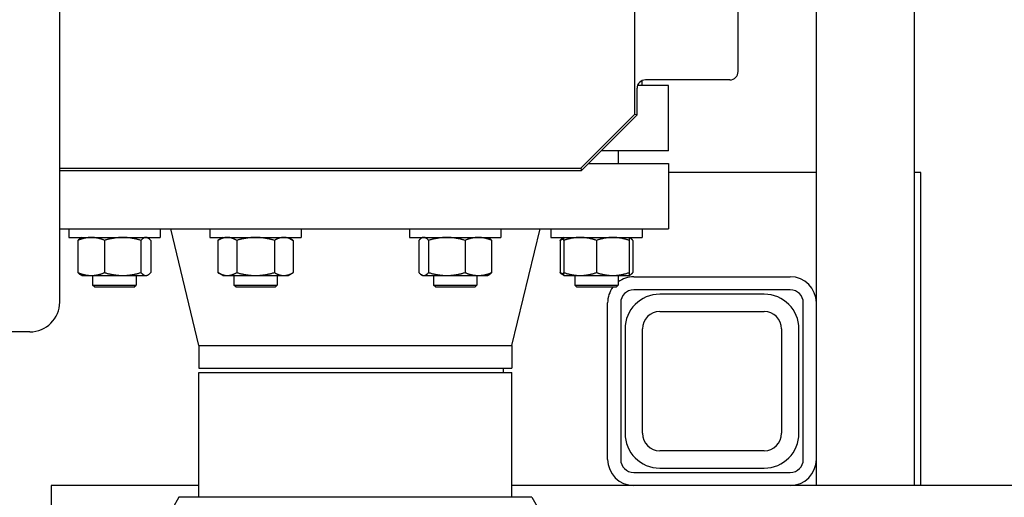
# Model space of a CAD drawing. Header units: inches. Extents: x 24 to 1128, y -69 to 748.
# Tile 289 of 656: x 362 to 376, y 595 to 602. Entities that reach past the tile are written whole.
import ezdxf

# ---------------------------------------------------------------- set-up
doc = ezdxf.new("R2010")
doc.units = ezdxf.units.IN
doc.header["$LTSCALE"] = 32
doc.header["$MEASUREMENT"] = 0
doc.layers.add('Dimension (ANSI)', color=7, linetype='Continuous', lineweight=25)
doc.layers.add('Visible (ANSI)', color=7, linetype='Continuous', lineweight=30)
doc.styles.add('Note Text (ANSI)', font='tahoma.ttf')
doc.dimstyles.new('SB Fraction-16 (ANSI)', dxfattribs={"dimscale": 32, "dimtxt": 0.125, "dimasz": 0.098425, "dimexe": 0.125, "dimexo": 0.0625, "dimgap": 0.031496, "dimtad": 0, "dimtih": 1, "dimtoh": 1, "dimdec": 4, "dimrnd": 1e-08, "dimzin": 0, "dimdsep": 46, "dimlunit": 5, "dimtxsty": 'Note Text (ANSI)', "dimcen": 0.09, "dimdle": 0.393701, "dimclrd": 256, "dimclre": 256, "dimclrt": 256, "dimadec": 0, "dimazin": 3, "dimtfac": 0.96, "dimtofl": 0, "dimtmove": 0, "dimatfit": 3, "dimfxl": 1, "dimfrac": 2, "dimtolj": 1, "dimtzin": 12, "dimlwd": -1, "dimlwe": -1, "dimarcsym": 0})

# ---------------------------------------------------------------- blocks, each defined once
blk = doc.blocks.new('*D18')
at = {"layer": 'Defpoints', "color": 0, "transparency": 16777216}
for p in [(480.281, 692.669), (328.474, 544.669), (480.281, 544.669)]:
    blk.add_point(p, dxfattribs=at)
at = {"layer": 'Dimension (ANSI)', "transparency": 16777216}
for p, q in [((478.281, 692.669), (324.474, 692.669)), ((328.474, 689.519), (328.474, 626.768)), ((328.474, 547.818), (328.474, 620.569)), ((478.281, 544.669), (324.474, 544.669))]:
    blk.add_line(p, q, dxfattribs=at)
for points in [[(327.949, 689.519), (328.999, 689.519), (328.474, 692.669)], [(327.949, 547.818), (328.999, 547.818), (328.474, 544.669)]]:
    blk.add_solid(points, dxfattribs=at)
at = {"layer": 'Dimension (ANSI)', "transparency": 16777216, "insert": (324.372, 625.76), "char_height": 4, "attachment_point": 1, "style": 'Note Text (ANSI)'}
blk.add_mtext('\\A1;148', dxfattribs=at)

msp = doc.modelspace()

# ---------------------------------------------------------------- linework, layer by layer
at = {"layer": 'Visible (ANSI)'}
for p, q in [((373.28063, 595.16853), (373.28063, 613.41853)), ((374.69063, 595.16853), (374.69063, 613.41853)), ((362.40563, 597.80603), (362.40563, 604.3775)), ((370.67209, 600.50718), (370.67209, 603.92219)), ((372.15563, 601.11853), (372.15563, 602.37853)), ((372.03563, 600.99853), (370.82265, 600.99853)), ((370.70263, 600.49453), (370.70263, 600.87853)), ((371.15563, 600.91853), (370.7095, 600.91853)), ((370.77588, 600.91853), (370.77588, 600.98904)), ((371.15563, 599.97853), (371.15563, 600.91853)), ((369.89298, 599.72808), (370.67209, 600.50718)), ((369.90563, 599.69753), (370.70263, 600.49453)), ((370.67209, 600.50718), (370.70263, 600.49453)), ((371.15563, 599.97853), (370.18663, 599.97853)), ((370.43213, 599.97853), (370.43213, 599.79603)), ((370.43225, 599.97853), (370.43225, 599.79603)), ((362.40563, 599.72808), (369.89298, 599.72808)), ((369.89298, 599.72808), (369.90563, 599.69753)), ((370.00413, 599.79603), (371.15563, 599.79603)), ((371.15563, 599.79603), (371.15563, 598.85603)), ((362.40563, 599.69753), (369.90563, 599.69753)), ((373.28063, 599.66853), (371.15563, 599.66853)), ((374.78063, 599.66853), (374.69063, 599.66853)), ((374.78063, 595.16853), (374.78063, 599.66853)), ((362.40563, 598.85603), (371.15563, 598.85603)), ((362.53483, 598.85603), (362.53483, 598.73403)), ((362.53483, 598.73403), (363.84733, 598.73403)), ((362.72233, 598.73403), (362.7058, 598.72448)), ((363.65983, 598.73403), (363.67637, 598.72448)), ((363.84733, 598.85603), (363.84733, 598.73403)), ((364.40563, 597.1827), (364.00063, 598.85603)), ((364.56432, 598.85603), (364.56432, 598.73403)), ((364.56432, 598.73403), (365.87682, 598.73403)), ((364.75182, 598.73403), (364.6793, 598.69216)), ((365.68932, 598.73403), (365.76184, 598.69216)), ((365.87682, 598.85603), (365.87682, 598.73403)), ((367.43445, 598.85603), (367.43445, 598.73403)), ((367.43445, 598.73403), (368.74695, 598.73403)), ((367.62195, 598.73403), (367.60541, 598.72448)), ((368.55945, 598.73403), (368.57598, 598.72448)), ((368.74695, 598.85603), (368.74695, 598.73403)), ((368.90563, 597.1827), (369.31063, 598.85603)), ((369.46393, 598.85603), (369.46393, 598.73403)), ((369.46393, 598.73403), (370.77643, 598.73403)), ((369.65143, 598.73403), (369.6349, 598.72448)), ((370.58893, 598.73403), (370.60547, 598.72448)), ((370.77643, 598.85603), (370.77643, 598.73403)), ((362.66826, 598.69216), (362.66826, 598.2289)), ((363.05099, 598.69216), (363.05099, 598.2289)), ((363.57382, 598.69216), (363.57382, 598.2289)), ((363.71391, 598.69216), (363.71391, 598.2289)), ((364.6793, 598.69216), (364.6793, 598.2289)), ((364.94994, 598.69216), (364.94994, 598.2289)), ((365.4912, 598.69216), (365.4912, 598.2289)), ((365.76184, 598.69216), (365.76184, 598.2289)), ((367.56787, 598.69216), (367.56787, 598.2289)), ((367.70796, 598.69216), (367.70796, 598.2289)), ((368.23079, 598.69216), (368.23079, 598.2289)), ((368.61352, 598.69216), (368.61352, 598.2289)), ((369.59736, 598.69216), (369.59736, 598.2289)), ((369.65143, 598.69216), (369.65143, 598.2289)), ((370.12018, 598.69216), (370.12018, 598.2289)), ((370.58893, 598.69216), (370.58893, 598.2289)), ((370.643, 598.69216), (370.643, 598.2289)), ((362.72233, 598.18703), (362.7058, 598.19658)), ((362.72233, 598.18703), (362.85963, 598.18703)), ((362.85963, 598.18703), (363.31241, 598.18703)), ((362.87902, 598.18703), (362.87902, 598.04983)), ((363.31241, 598.18703), (363.64386, 598.18703)), ((363.50402, 598.18703), (363.50402, 598.04983)), ((363.64386, 598.18703), (363.65983, 598.18703)), ((363.65983, 598.18703), (363.67637, 598.19658)), ((364.75182, 598.18703), (364.6793, 598.2289)), ((364.75182, 598.18703), (364.81462, 598.18703)), ((364.81462, 598.18703), (365.22057, 598.18703)), ((364.90813, 598.18703), (364.90813, 598.04983)), ((365.22057, 598.18703), (365.62652, 598.18703)), ((365.53313, 598.18703), (365.53313, 598.04983)), ((365.62652, 598.18703), (365.68932, 598.18703)), ((365.68932, 598.18703), (365.76184, 598.2289)), ((367.62195, 598.18703), (367.60541, 598.19658)), ((367.62195, 598.18703), (367.63792, 598.18703)), ((367.63792, 598.18703), (367.96937, 598.18703)), ((367.77785, 598.18703), (367.77785, 598.04983)), ((367.96937, 598.18703), (368.42215, 598.18703)), ((368.40285, 598.18703), (368.40285, 598.04983)), ((368.42215, 598.18703), (368.55945, 598.18703)), ((368.55945, 598.18703), (368.57598, 598.19658)), ((369.65143, 598.18703), (369.6349, 598.19658)), ((369.65143, 598.18703), (369.88581, 598.18703)), ((369.80713, 598.18703), (369.80713, 598.04983)), ((369.88581, 598.18703), (370.35456, 598.18703)), ((370.35456, 598.18703), (370.58893, 598.18703)), ((370.43213, 598.18703), (370.43213, 598.04983)), ((370.43225, 598.18703), (370.43225, 598.04983)), ((370.58893, 598.18703), (370.60547, 598.19658)), ((370.65563, 598.16853), (372.90563, 598.16853)), ((362.87902, 598.04983), (363.50402, 598.04983)), ((362.91032, 598.01853), (362.87902, 598.04983)), ((363.47272, 598.01853), (362.91032, 598.01853)), ((363.47272, 598.01853), (363.50402, 598.04983)), ((364.90813, 598.04983), (365.53313, 598.04983)), ((364.93943, 598.01853), (364.90813, 598.04983)), ((365.50183, 598.01853), (364.93943, 598.01853)), ((365.50183, 598.01853), (365.53313, 598.04983)), ((367.77785, 598.04983), (368.40285, 598.04983)), ((367.80915, 598.01853), (367.77785, 598.04983)), ((368.37155, 598.01853), (367.80915, 598.01853)), ((368.37155, 598.01853), (368.40285, 598.04983)), ((369.80713, 598.04983), (370.43213, 598.04983)), ((369.83843, 598.01853), (369.80713, 598.04983)), ((370.40083, 598.01853), (369.83843, 598.01853)), ((370.40083, 598.01853), (370.43213, 598.04983)), ((370.40095, 598.01853), (370.40083, 598.01853)), ((370.40095, 598.01853), (370.43225, 598.04983)), ((370.43213, 598.04983), (370.43225, 598.04983)), ((372.90563, 597.98103), (370.65563, 597.98103)), ((372.53063, 597.91853), (371.03063, 597.91853)), ((370.28063, 595.54353), (370.28063, 597.79353)), ((370.46813, 597.79353), (370.46813, 595.54353)), ((373.09313, 595.54353), (373.09313, 597.79353)), ((371.03063, 597.66853), (372.53063, 597.66853)), ((361.97663, 597.37703), (361.24963, 597.37703)), ((370.53063, 597.41853), (370.53063, 595.91853)), ((370.78063, 595.91853), (370.78063, 597.41853)), ((372.78063, 597.41853), (372.78063, 595.91853)), ((373.03063, 595.91853), (373.03063, 597.41853)), ((364.40563, 597.1827), (368.90563, 597.1827)), ((364.40563, 597.1827), (364.40563, 596.85603)), ((368.90563, 597.1827), (368.90563, 596.85603)), ((364.40563, 596.85603), (368.90563, 596.85603)), ((364.40563, 596.79353), (368.90563, 596.79353)), ((364.40563, 594.99853), (364.40563, 596.79353)), ((368.78063, 596.85603), (368.78063, 596.79353)), ((368.90563, 594.99853), (368.90563, 596.79353)), ((372.53063, 595.66853), (371.03063, 595.66853)), ((370.65563, 595.35603), (372.90563, 595.35603)), ((371.03063, 595.41853), (372.53063, 595.41853)), ((364.40563, 595.16853), (362.28063, 595.16853)), ((362.28063, 595.16853), (362.28063, 593.75853)), ((377.69324, 595.16853), (368.90563, 595.16853)), ((374.69063, 595.16853), (373.28063, 595.16853)), ((364.11925, 594.99853), (363.90563, 594.62853)), ((369.19201, 594.99853), (364.11925, 594.99853)), ((369.19201, 594.99853), (369.40563, 594.62853))]:
    msp.add_line(p, q, dxfattribs=at)
for centre, radius, start, end in [((372.03563, 601.11853), 0.12, 270, 0), ((370.65563, 597.79353), 0.375, 90, 126.561861), ((372.90563, 597.79353), 0.375, 0, 90), ((370.65563, 597.79353), 0.375, 143.130102, 180), ((370.65563, 597.79353), 0.1875, 90, 180), ((371.03063, 597.41853), 0.5, 90, 180), ((372.53063, 597.41853), 0.5, 0, 90), ((372.90563, 597.79353), 0.1875, 0, 90), ((361.97663, 597.80603), 0.429, 270, 0), ((371.03063, 597.41853), 0.25, 90, 180), ((372.53063, 597.41853), 0.25, 0, 90), ((371.03063, 595.91853), 0.5, 180, 270), ((371.03063, 595.91853), 0.25, 180, 270), ((372.53063, 595.91853), 0.25, 270, 0), ((372.53063, 595.91853), 0.5, 270, 0), ((370.65563, 595.54353), 0.375, 180, 270), ((370.65563, 595.54353), 0.1875, 180, 270), ((372.90563, 595.54353), 0.375, 270, 0), ((372.90563, 595.54353), 0.1875, 270, 0)]:
    msp.add_arc(centre, radius, start, end, dxfattribs=at)
msp.add_ellipse((370.82266, 600.87853), major_axis=(0.11882, -0.01699), ratio=0.99981613, start_param=1.71286679, end_param=3.28360967, dxfattribs=at)
for points, weights in [([(362.85963, 598.73403), (362.77081, 598.73403), (362.66826, 598.69216)], [1, 1.0379548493, 1]), ([(363.05099, 598.69216), (362.94844, 598.73403), (362.85963, 598.73403)], [1, 1.0379548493, 1]), ([(363.31241, 598.73403), (363.19108, 598.73403), (363.05099, 598.69216)], [1, 1.0379548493, 1]), ([(363.57382, 598.69216), (363.43373, 598.73403), (363.31241, 598.73403)], [1, 1.0379548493, 1]), ([(363.64386, 598.73403), (363.61135, 598.73403), (363.57382, 598.69216)], [1, 1.0379548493, 1]), ([(363.71391, 598.69216), (363.67637, 598.73403), (363.64386, 598.73403)], [1, 1.0379548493, 1]), ([(364.81462, 598.73403), (364.75182, 598.73403), (364.6793, 598.69216)], [1, 1.0379548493, 1]), ([(364.94994, 598.69216), (364.87742, 598.73403), (364.81462, 598.73403)], [1, 1.0379548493, 1]), ([(365.22057, 598.73403), (365.09497, 598.73403), (364.94994, 598.69216)], [1, 1.0379548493, 1]), ([(365.4912, 598.69216), (365.34617, 598.73403), (365.22057, 598.73403)], [1, 1.0379548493, 1]), ([(365.62652, 598.73403), (365.56372, 598.73403), (365.4912, 598.69216)], [1, 1.0379548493, 1]), ([(365.76184, 598.69216), (365.68932, 598.73403), (365.62652, 598.73403)], [1, 1.0379548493, 1]), ([(367.63792, 598.73403), (367.60541, 598.73403), (367.56787, 598.69216)], [1, 1.0379548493, 1]), ([(367.70796, 598.69216), (367.67043, 598.73403), (367.63792, 598.73403)], [1, 1.0379548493, 1]), ([(367.96937, 598.73403), (367.84805, 598.73403), (367.70796, 598.69216)], [1, 1.0379548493, 1]), ([(368.23079, 598.69216), (368.0907, 598.73403), (367.96937, 598.73403)], [1, 1.0379548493, 1]), ([(368.42215, 598.73403), (368.33334, 598.73403), (368.23079, 598.69216)], [1, 1.0379548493, 1]), ([(368.61352, 598.69216), (368.51097, 598.73403), (368.42215, 598.73403)], [1, 1.0379548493, 1]), ([(369.65143, 598.69216), (369.65143, 598.73403), (369.65143, 598.73403)], [1, 1.0379548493, 1]), ([(369.88581, 598.73403), (369.77703, 598.73403), (369.65143, 598.69216)], [1, 1.0379548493, 1]), ([(370.12018, 598.69216), (369.99458, 598.73403), (369.88581, 598.73403)], [1, 1.0379548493, 1]), ([(370.35456, 598.73403), (370.24578, 598.73403), (370.12018, 598.69216)], [1, 1.0379548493, 1]), ([(370.58893, 598.69216), (370.46333, 598.73403), (370.35456, 598.73403)], [1, 1.0379548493, 1]), ([(370.58893, 598.73403), (370.58893, 598.73403), (370.58893, 598.69216)], [1, 1.0379548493, 1]), ([(370.643, 598.69216), (370.61414, 598.72435), (370.58893, 598.73169)], [1, 1.02892942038, 1.01375847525]), ([(362.66826, 598.69216), (362.68805, 598.71424), (362.7058, 598.72448)], [1, 1.01965956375, 1.01895290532]), ([(368.57598, 598.72448), (368.59373, 598.71424), (368.61352, 598.69216)], [1.01895290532, 1.01965956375, 1]), ([(369.59736, 598.69216), (369.61715, 598.71424), (369.6349, 598.72448)], [1, 1.01965956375, 1.01895290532]), ([(369.65143, 598.71173), (369.62527, 598.70356), (369.59736, 598.69216)], [1.01477953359, 1.01005189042, 1]), ([(362.66826, 598.2289), (362.77081, 598.18703), (362.85963, 598.18703)], [1, 1.0379548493, 1]), ([(362.7058, 598.19658), (362.68805, 598.20682), (362.66826, 598.2289)], [1.01895290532, 1.01965956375, 1]), ([(362.85963, 598.18703), (362.94844, 598.18703), (363.05099, 598.2289)], [1, 1.0379548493, 1]), ([(363.05099, 598.2289), (363.19108, 598.18703), (363.31241, 598.18703)], [1, 1.0379548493, 1]), ([(363.31241, 598.18703), (363.43373, 598.18703), (363.57382, 598.2289)], [1, 1.0379548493, 1]), ([(363.57382, 598.2289), (363.61135, 598.18703), (363.64386, 598.18703)], [1, 1.0379548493, 1]), ([(363.64386, 598.18703), (363.67637, 598.18703), (363.71391, 598.2289)], [1, 1.0379548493, 1]), ([(364.6793, 598.2289), (364.75182, 598.18703), (364.81462, 598.18703)], [1, 1.0379548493, 1]), ([(364.81462, 598.18703), (364.87742, 598.18703), (364.94994, 598.2289)], [1, 1.0379548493, 1]), ([(364.94994, 598.2289), (365.09497, 598.18703), (365.22057, 598.18703)], [1, 1.0379548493, 1]), ([(365.22057, 598.18703), (365.34617, 598.18703), (365.4912, 598.2289)], [1, 1.0379548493, 1]), ([(365.4912, 598.2289), (365.56372, 598.18703), (365.62652, 598.18703)], [1, 1.0379548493, 1]), ([(365.62652, 598.18703), (365.68932, 598.18703), (365.76184, 598.2289)], [1, 1.0379548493, 1]), ([(367.56787, 598.2289), (367.60541, 598.18703), (367.63792, 598.18703)], [1, 1.0379548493, 1]), ([(367.63792, 598.18703), (367.67043, 598.18703), (367.70796, 598.2289)], [1, 1.0379548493, 1]), ([(367.70796, 598.2289), (367.84805, 598.18703), (367.96937, 598.18703)], [1, 1.0379548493, 1]), ([(367.96937, 598.18703), (368.0907, 598.18703), (368.23079, 598.2289)], [1, 1.0379548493, 1]), ([(368.23079, 598.2289), (368.33334, 598.18703), (368.42215, 598.18703)], [1, 1.0379548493, 1]), ([(368.42215, 598.18703), (368.51097, 598.18703), (368.61352, 598.2289)], [1, 1.0379548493, 1]), ([(368.61352, 598.2289), (368.59373, 598.20682), (368.57598, 598.19658)], [1, 1.01965956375, 1.01895290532]), ([(369.6349, 598.19658), (369.61715, 598.20682), (369.59736, 598.2289)], [1.01895290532, 1.01965956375, 1]), ([(369.59736, 598.2289), (369.62527, 598.2175), (369.65143, 598.20933)], [1, 1.01005189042, 1.01477953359]), ([(369.65143, 598.18703), (369.65143, 598.18703), (369.65143, 598.2289)], [1, 1.0379548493, 1]), ([(369.65143, 598.2289), (369.77703, 598.18703), (369.88581, 598.18703)], [1, 1.0379548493, 1]), ([(369.88581, 598.18703), (369.99458, 598.18703), (370.12018, 598.2289)], [1, 1.0379548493, 1]), ([(370.12018, 598.2289), (370.24578, 598.18703), (370.35456, 598.18703)], [1, 1.0379548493, 1]), ([(370.35456, 598.18703), (370.46333, 598.18703), (370.58893, 598.2289)], [1, 1.0379548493, 1]), ([(370.58893, 598.2289), (370.58893, 598.18703), (370.58893, 598.18703)], [1, 1.0379548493, 1]), ([(370.58893, 598.18937), (370.61414, 598.19671), (370.643, 598.2289)], [1.01375847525, 1.02892942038, 1])]:
    msp.add_rational_spline(points, weights, degree=2, dxfattribs=at)

# ---------------------------------------------------------------- dimensions: what is measured, and where the dimension line sits
at = {"layer": 'Dimension (ANSI)'}
dim = msp.add_linear_dim(base=(328.47435, 544.66853), p1=(480.28063, 692.66853), p2=(480.28063, 544.66853), angle=90, dimstyle='SB Fraction-16 (ANSI)', override={"dimgap": 0.031496, "dimdec": 4, "dimtol": 0, "dimlim": 0, "dimtp": 0, "dimtm": 0, "dimtdec": 2, "dimatfit": 1}, dxfattribs=at)
dim.commit()
dim.dimension.update_dxf_attribs({"geometry": '*D18', "text_midpoint": (328.47435, 623.66853), "dimtype": 160})

doc.saveas('drawing.dxf')
